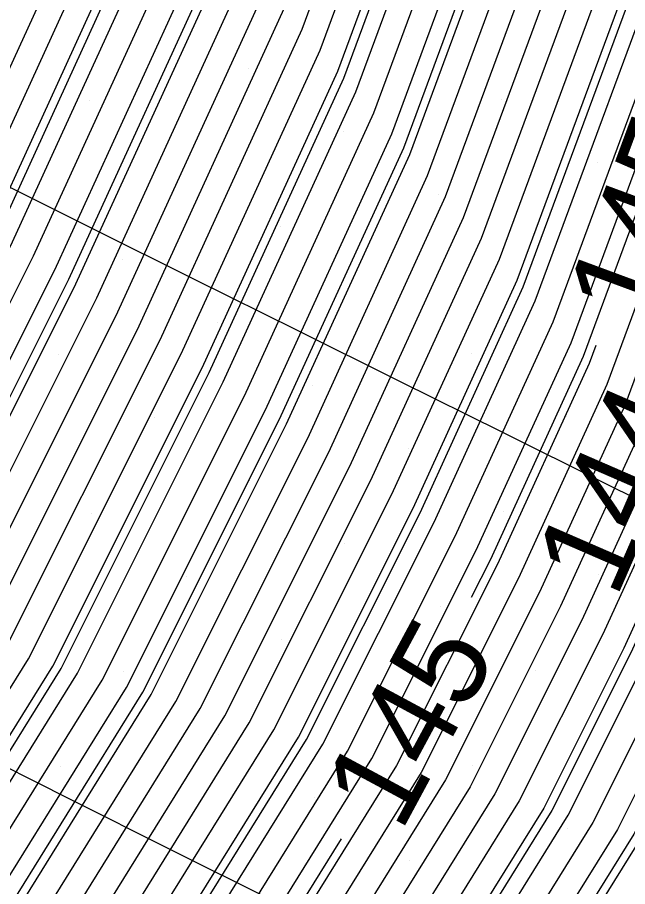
# Model space of a CAD drawing. Extents: x 2354170 to 2357230, y 866100 to 868290.
# Drawn here: x 2355639.56 to 2355652.9, y 867222.34 to 867241.34 of the extents above; entities that cross this region are included whole.
import ezdxf

# ---------------------------------------------------------------- set-up
doc = ezdxf.new("R2010")
doc.units = 0
for name, color, linetype in [('Default', 7, 'Continuous'), ('DTM Contours Major', 7, 'Continuous'), ('DTM Contours Major Text', 7, 'Continuous'), ('DTM Contours Minor', 7, 'Continuous'), ('Scratch_Level_0', 7, 'Continuous'), ('Scratch_Level_4', 7, 'Continuous')]:
    doc.layers.add(name, color=color, linetype=linetype)

msp = doc.modelspace()

# ---------------------------------------------------------------- linework, layer by layer
at = {"layer": 'Default'}
for points in [[(2355637.117, 867228.092), (2355640.835, 867235.517), (2355644.217, 867242.91), (2355649.629, 867257.546), (2355650.233, 867258.745), (2355651.382, 867261.316), (2355651.002, 867263.174), (2355651.656, 867267.643), (2355650.323, 867272.93), (2355649.658, 867274.265), (2355642.538, 867279.687), (2355641.174, 867281.209), (2355639.979, 867281.969), (2355635.184, 867284.809), (2355629.979, 867287.785), (2355625.907, 867290.014), (2355619.979, 867293.478), (2355612.624, 867297.368), (2355609.978, 867298.759), (2355607.551, 867300.014), (2355606.734, 867300.432)], [(2355664.252, 867299.646), (2355669.19, 867292.045), (2355669.779, 867290.38), (2355669.781, 867289.718), (2355669.729, 867288.439), (2355671.03, 867273.796), (2355670.866, 867272.697), (2355669.217, 867263.411), (2355669.04, 867262.672), (2355668.947, 867262.409), (2355667.291, 867253.485), (2355659.812, 867239.56), (2355655.983, 867229.205), (2355654.666, 867226.325), (2355653.217, 867223.432), (2355650, 867218.256), (2355644.808, 867208.501), (2355644.09, 867207.212)], [(2355634.97, 867228.713), (2355638.991, 867236.742), (2355642.648, 867244.737), (2355646.794, 867255.949), (2355647.681, 867257.71), (2355649.367, 867261.483), (2355648.809, 867264.212), (2355649.181, 867266.751), (2355648.424, 867269.754), (2355647.364, 867271.881), (2355640.809, 867276.873), (2355639.14, 867277.343), (2355634.423, 867280.014), (2355629.979, 867282.555), (2355624.364, 867285.629), (2355620.389, 867287.584), (2355615.92, 867290.014), (2355609.978, 867293.137), (2355603.512, 867296.48), (2355600.794, 867297.554)], [(2355630.8, 867214.83), (2355630.87, 867214.956), (2355630.974, 867215.152), (2355638.727, 867227.626), (2355642.218, 867234.597), (2355645.394, 867241.539), (2355651.755, 867258.743), (2355652.147, 867259.521), (2355652.893, 867261.19), (2355652.646, 867262.396), (2355653.513, 867268.313), (2355651.748, 867275.311), (2355651.378, 867276.053), (2355647.425, 867279.063), (2355643.457, 867283.492), (2355639.979, 867285.702), (2355632.699, 867290.014), (2355629.979, 867291.688), (2355625.631, 867294.361), (2355624.403, 867295.079)], [(2355630.909, 867202.515), (2355635.864, 867208.767), (2355637.581, 867211.848), (2355640.135, 867216.646), (2355645.703, 867225.607), (2355648.212, 867230.614), (2355650.492, 867235.601), (2355657.12, 867253.525), (2355659.718, 867258.362), (2355660.355, 867261.795), (2355661.226, 867267.946), (2355661.771, 867271.081), (2355660.529, 867276.273), (2355659.886, 867283.691), (2355654.972, 867290.072), (2355653.315, 867292.693)], [(2355629.304, 867203.363), (2355634.695, 867210.166), (2355636.032, 867212.565), (2355638.021, 867216.302), (2355644.093, 867226.073), (2355646.829, 867231.533), (2355649.316, 867236.971), (2355656.543, 867256.517), (2355658.095, 867259.407), (2355658.476, 867261.458), (2355659.547, 867269.028), (2355659.8, 867270.483), (2355658.259, 867276.925), (2355657.825, 867281.939), (2355651.591, 867290.033), (2355650.974, 867291.009), (2355649.979, 867291.859), (2355649.088, 867292.479)], [(2355627.699, 867204.212), (2355633.527, 867211.565), (2355634.483, 867213.282), (2355635.907, 867215.957), (2355642.483, 867226.539), (2355645.445, 867232.453), (2355648.139, 867238.342), (2355655.966, 867259.51), (2355656.472, 867260.452), (2355656.596, 867261.121), (2355657.571, 867268.008), (2355657.845, 867269.875), (2355657.591, 867270.881), (2355655.989, 867277.577), (2355655.763, 867280.186), (2355651.133, 867286.198), (2355648.784, 867288.819), (2355646.904, 867290.014), (2355644.399, 867291.726)], [(2355625.559, 867205.343), (2355631.968, 867213.431), (2355632.418, 867214.239), (2355633.088, 867215.497), (2355640.337, 867227.16), (2355643.601, 867233.678), (2355646.57, 867240.169), (2355653.881, 867259.94), (2355654.061, 867260.298), (2355654.404, 867261.064), (2355654.29, 867261.618), (2355655.369, 867268.982), (2355653.172, 867277.693), (2355653.099, 867277.841), (2355652.312, 867278.44), (2355645.74, 867285.775), (2355639.979, 867289.435), (2355639.001, 867290.014), (2355638.239, 867290.483)], [(2355589.978, 867185.259), (2355594.026, 867184.061), (2355599.978, 867182.919), (2355608.894, 867184.159), (2355618.455, 867183.83), (2355624.115, 867186.127), (2355626.81, 867187.397), (2355630.313, 867190.655), (2355632.239, 867193.529), (2355636.795, 867199.404), (2355640.15, 867203.636), (2355643.259, 867209.218), (2355647.886, 867217.911), (2355651.607, 867223.898), (2355653.283, 867227.244), (2355654.807, 867230.576), (2355659.235, 867242.552), (2355665.668, 867254.53), (2355667.246, 867263.033), (2355667.38, 867263.979), (2355668.997, 867273.275), (2355668.853, 867273.881), (2355667.445, 867290.118)], [(2355668.963, 867289.068), (2355670.333, 867273.647), (2355670.275, 867273.258), (2355668.5, 867263.266), (2355668.499, 867263.258), (2355668.499, 867263.258), (2355666.75, 867253.833), (2355659.62, 867240.557), (2355655.591, 867229.662), (2355654.205, 867226.631), (2355652.68, 867223.587), (2355649.295, 867218.141), (2355644.291, 867208.74), (2355640.929, 867202.703), (2355637.865, 867198.838), (2355633.704, 867193.473), (2355631.319, 867189.914), (2355626.981, 867185.879), (2355624.936, 867184.916), (2355618.43, 867182.275), (2355611.395, 867182.517), (2355599.978, 867180.929), (2355592.357, 867182.391)], [(2355666.071, 867288.949), (2355667.339, 867274.316), (2355667.684, 867272.876), (2355666.261, 867264.7), (2355665.993, 867262.808), (2355664.586, 867255.226), (2355658.851, 867244.547), (2355654.022, 867231.489), (2355652.361, 867227.857), (2355650.533, 867224.209), (2355646.477, 867217.681), (2355642.227, 867209.696), (2355639.37, 867204.569), (2355635.725, 867199.969), (2355630.774, 867193.585), (2355629.307, 867191.396), (2355626.639, 867188.915), (2355623.293, 867187.339), (2355618.48, 867185.385), (2355606.394, 867185.801), (2355599.978, 867184.909), (2355595.696, 867185.73), (2355589.978, 867187.423)], [(2355665.384, 867288.365), (2355666.583, 867274.533), (2355667.027, 867272.677), (2355665.701, 867265.061), (2355665.367, 867262.695), (2355664.046, 867255.575), (2355658.658, 867245.545), (2355653.63, 867231.946), (2355651.9, 867228.163), (2355649.997, 867224.364), (2355645.772, 867217.566), (2355641.71, 867209.935), (2355638.981, 867205.036), (2355635.19, 867200.252), (2355630.041, 867193.613), (2355628.804, 867191.767), (2355626.553, 867189.674), (2355622.882, 867187.944), (2355618.492, 867186.162), (2355605.143, 867186.622), (2355599.978, 867185.903), (2355596.53, 867186.565), (2355589.978, 867188.505)], [(2355664.009, 867287.197), (2355665.069, 867274.968), (2355665.713, 867272.278), (2355664.583, 867265.782), (2355664.114, 867262.47), (2355662.964, 867256.272), (2355658.274, 867247.54), (2355652.846, 867232.86), (2355650.978, 867228.776), (2355648.923, 867224.675), (2355644.363, 867217.336), (2355640.678, 867210.414), (2355638.202, 867205.968), (2355634.12, 867200.818), (2355628.576, 867193.67), (2355627.797, 867192.508), (2355626.382, 867191.192), (2355622.061, 867189.156), (2355618.517, 867187.717), (2355602.643, 867188.264), (2355599.978, 867187.893), (2355598.2, 867188.234), (2355592.192, 867190.013)], [(2355663.322, 867286.612), (2355664.313, 867275.186), (2355665.056, 867272.078), (2355664.023, 867266.143), (2355663.487, 867262.358), (2355662.423, 867256.62), (2355658.081, 867248.537), (2355652.453, 867233.317), (2355650.517, 867229.082), (2355648.387, 867224.83), (2355643.658, 867217.221), (2355640.162, 867210.653), (2355637.812, 867206.435), (2355633.585, 867201.101), (2355627.843, 867193.698), (2355627.294, 867192.879), (2355626.297, 867191.951), (2355621.65, 867189.761), (2355618.529, 867188.494), (2355601.392, 867189.085), (2355599.978, 867188.888), (2355599.035, 867189.069), (2355595.846, 867190.013), (2355589.978, 867191.708)], [(2355626.288, 867193.62), (2355626.378, 867193.754), (2355632.515, 867201.666), (2355637.033, 867207.368), (2355639.129, 867211.131), (2355642.249, 867216.991), (2355647.313, 867225.141), (2355649.595, 867229.695), (2355651.669, 867234.23), (2355657.697, 867250.532), (2355661.341, 867257.317), (2355662.234, 867262.133), (2355662.904, 867266.864), (2355663.742, 867271.68), (2355662.799, 867275.62), (2355661.948, 867285.444)], [(2355625.024, 867205.626), (2355631.579, 867213.897), (2355631.902, 867214.478), (2355632.383, 867215.382), (2355639.8, 867227.315), (2355643.14, 867233.985), (2355646.178, 867240.626), (2355653.172, 867259.541), (2355653.423, 867260.039), (2355653.9, 867261.106), (2355653.742, 867261.878), (2355654.751, 867268.759), (2355652.698, 867276.899), (2355652.525, 867277.245), (2355650.683, 867278.648), (2355644.979, 867285.014)], [(2355631.979, 867201.949), (2355636.643, 867207.834), (2355638.613, 867211.37), (2355641.544, 867216.876), (2355646.777, 867225.296), (2355649.134, 867230.001), (2355651.277, 867234.687), (2355657.505, 867251.53), (2355660.8, 867257.665), (2355661.608, 867262.02), (2355662.345, 867267.225), (2355663.085, 867271.48), (2355662.042, 867275.838), (2355661.26, 867284.86)], [(2355631.444, 867202.232), (2355636.254, 867208.3), (2355638.097, 867211.609), (2355640.839, 867216.761), (2355646.24, 867225.451), (2355648.673, 867230.308), (2355650.885, 867235.144), (2355657.312, 867252.527), (2355660.259, 867258.013), (2355660.982, 867261.908), (2355661.785, 867267.585), (2355662.428, 867271.281), (2355661.286, 867276.055), (2355660.573, 867284.276)], [(2355630.374, 867202.798), (2355635.475, 867209.233), (2355637.064, 867212.087), (2355639.43, 867216.531), (2355645.167, 867225.762), (2355647.751, 867230.921), (2355650.1, 867236.058), (2355656.928, 867254.522), (2355659.177, 867258.71), (2355659.729, 867261.683), (2355660.666, 867268.307), (2355661.114, 867270.882), (2355659.772, 867276.49), (2355659.199, 867283.107)], [(2355629.839, 867203.08), (2355635.085, 867209.7), (2355636.548, 867212.326), (2355638.725, 867216.417), (2355644.63, 867225.917), (2355647.29, 867231.227), (2355649.708, 867236.514), (2355656.736, 867255.52), (2355658.636, 867259.058), (2355659.102, 867261.57), (2355660.107, 867268.667), (2355660.457, 867270.682), (2355659.016, 867276.707), (2355658.512, 867282.523)], [(2355628.769, 867203.646), (2355634.306, 867210.632), (2355635.516, 867212.804), (2355637.316, 867216.187), (2355643.557, 867226.228), (2355646.368, 867231.84), (2355648.923, 867237.428), (2355656.351, 867257.515), (2355657.554, 867259.755), (2355657.849, 867261.345), (2355658.988, 867269.388), (2355659.143, 867270.283), (2355657.502, 867277.142), (2355657.137, 867281.355)], [(2355628.234, 867203.929), (2355633.916, 867211.099), (2355634.999, 867213.043), (2355636.611, 867216.072), (2355643.02, 867226.383), (2355645.907, 867232.146), (2355648.531, 867237.885), (2355656.159, 867258.512), (2355657.013, 867260.103), (2355657.223, 867261.233), (2355658.428, 867269.749), (2355658.486, 867270.084), (2355656.746, 867277.36), (2355656.45, 867280.77)], [(2355633.896, 867229.024), (2355638.069, 867237.355), (2355641.864, 867245.651), (2355645.377, 867255.151), (2355646.405, 867257.192), (2355648.36, 867261.567), (2355647.713, 867264.731), (2355647.944, 867266.305), (2355647.474, 867268.166), (2355646.217, 867270.69), (2355641.492, 867274.288), (2355638.45, 867275.143), (2355630.005, 867279.926)], [(2355634.433, 867228.869), (2355638.53, 867237.049), (2355642.256, 867245.194), (2355646.085, 867255.55), (2355647.043, 867257.451), (2355648.863, 867261.525), (2355648.261, 867264.471), (2355648.562, 867266.528), (2355647.949, 867268.96), (2355646.79, 867271.286), (2355641.151, 867275.58), (2355638.795, 867276.243), (2355632.137, 867280.014)], [(2355635.507, 867228.558), (2355639.452, 867236.436), (2355643.04, 867244.28), (2355647.503, 867256.348), (2355648.319, 867257.968), (2355649.871, 867261.441), (2355649.357, 867263.953), (2355649.8, 867266.974), (2355648.899, 867270.548), (2355647.937, 867272.477), (2355640.467, 867278.166), (2355639.486, 867278.442), (2355636.71, 867280.014)], [(2355636.58, 867228.247), (2355640.374, 867235.823), (2355643.825, 867243.367), (2355648.92, 867257.147), (2355649.595, 867258.486), (2355650.878, 867261.358), (2355650.453, 867263.434), (2355651.038, 867267.42), (2355649.848, 867272.136), (2355649.084, 867273.669), (2355640.909, 867279.895)], [(2355627.164, 867204.495), (2355633.137, 867212.032), (2355633.967, 867213.522), (2355635.202, 867215.842), (2355641.947, 867226.694), (2355644.984, 867232.759), (2355647.747, 867238.799), (2355655.774, 867260.507), (2355655.931, 867260.8), (2355655.97, 867261.008), (2355656.273, 867263.149), (2355657.226, 867269.651), (2355656.342, 867273.155), (2355655.232, 867277.794), (2355655.076, 867279.602)], [(2355669.108, 867279.444), (2355669.609, 867273.664), (2355669.654, 867273.475), (2355667.939, 867263.618), (2355667.872, 867263.145), (2355666.209, 867254.181), (2355659.427, 867241.555), (2355655.199, 867230.119), (2355653.744, 867226.937), (2355652.143, 867223.742), (2355648.591, 867218.026), (2355643.775, 867208.979), (2355640.539, 867203.17), (2355637.33, 867199.121), (2355632.972, 867193.501), (2355630.816, 867190.284), (2355626.895, 867186.638), (2355624.526, 867185.521), (2355618.443, 867183.052), (2355610.145, 867183.338), (2355599.978, 867181.924), (2355593.192, 867183.226), (2355589.978, 867184.177)], [(2355636.043, 867228.403), (2355639.913, 867236.129), (2355643.432, 867243.824), (2355648.211, 867256.747), (2355648.957, 867258.227), (2355650.374, 867261.4), (2355649.905, 867263.693), (2355650.419, 867267.197), (2355649.373, 867271.342), (2355648.511, 867273.073), (2355640.125, 867279.459)], [(2355637.653, 867227.937), (2355641.296, 867235.21), (2355644.609, 867242.453), (2355650.337, 867257.945), (2355650.871, 867259.004), (2355651.885, 867261.274), (2355651.55, 867262.915), (2355652.275, 867267.866), (2355650.798, 867273.724), (2355650.231, 867274.861), (2355644.167, 867279.479)], [(2355638.19, 867227.781), (2355641.757, 867234.904), (2355645.001, 867241.996), (2355651.046, 867258.344), (2355651.509, 867259.262), (2355652.389, 867261.232), (2355652.098, 867262.656), (2355652.894, 867268.09), (2355651.273, 867274.518), (2355650.805, 867275.457), (2355645.796, 867279.271)], [(2355626.629, 867204.777), (2355632.747, 867212.498), (2355633.451, 867213.761), (2355634.497, 867215.727), (2355641.41, 867226.849), (2355644.523, 867233.065), (2355647.355, 867239.255), (2355655.298, 867260.738), (2355655.337, 867260.815), (2355655.411, 867260.98), (2355655.387, 867261.1), (2355656.607, 867269.428), (2355655.093, 867275.43), (2355654.476, 867278.012), (2355654.389, 867279.018)], [(2355624.488, 867205.909), (2355631.189, 867214.364), (2355631.386, 867214.717), (2355631.679, 867215.267), (2355639.263, 867227.471), (2355642.679, 867234.291), (2355645.786, 867241.083), (2355652.464, 867259.142), (2355652.785, 867259.78), (2355653.396, 867261.148), (2355653.194, 867262.137), (2355654.132, 867268.536), (2355652.223, 867276.105), (2355651.952, 867276.649), (2355649.054, 867278.855)], [(2355626.094, 867205.06), (2355632.358, 867212.965), (2355632.935, 867214), (2355633.793, 867215.612), (2355640.873, 867227.005), (2355644.062, 867233.372), (2355646.962, 867239.712), (2355654.59, 867260.339), (2355654.699, 867260.556), (2355654.907, 867261.022), (2355654.838, 867261.359), (2355655.988, 867269.205), (2355653.844, 867277.705), (2355653.719, 867278.229), (2355653.701, 867278.433), (2355653.339, 867278.904)], [(2355668.328, 867273.006), (2355666.82, 867264.34), (2355666.62, 867262.92), (2355665.127, 867254.878), (2355659.043, 867243.55), (2355654.414, 867231.033), (2355652.822, 867227.55), (2355651.07, 867224.053), (2355647.181, 867217.796), (2355642.743, 867209.457), (2355639.76, 867204.103), (2355636.26, 867199.686), (2355631.506, 867193.557), (2355629.81, 867191.026), (2355626.724, 867188.156), (2355623.704, 867186.733), (2355623.045, 867186.465)], [(2355652.208, 867234.171), (2355652.061, 867233.773), (2355650.056, 867229.389), (2355647.85, 867224.985), (2355642.953, 867217.106), (2355639.645, 867210.892), (2355637.422, 867206.901), (2355633.05, 867201.383), (2355627.11, 867193.726), (2355626.791, 867193.25), (2355626.212, 867192.71), (2355621.239, 867190.367), (2355618.541, 867189.272), (2355600.142, 867189.905), (2355599.978, 867189.883), (2355599.869, 867189.904), (2355599.501, 867190.013), (2355589.978, 867192.764), (2355585.99, 867194.001), (2355579.978, 867195.741), (2355577.112, 867196.702)], [(2355651.388, 867228.367), (2355649.46, 867224.519), (2355645.067, 867217.451), (2355641.194, 867210.174), (2355638.591, 867205.502), (2355634.655, 867200.535), (2355629.308, 867193.641), (2355628.301, 867192.138), (2355626.468, 867190.433), (2355622.472, 867188.55), (2355618.504, 867186.94), (2355603.893, 867187.443), (2355599.978, 867186.898), (2355597.365, 867187.4), (2355589.978, 867189.586), (2355588.497, 867190.013), (2355579.978, 867192.478), (2355576.269, 867193.722), (2355573.854, 867194.132)]]:
    msp.add_lwpolyline(points, dxfattribs=at)
at = {"layer": 'DTM Contours Major'}
for points in [[(2355633.251, 867312.351), (2355636.835, 867310.014), (2355638.777, 867308.812), (2355639.979, 867308.055), (2355644.585, 867304.62), (2355649.979, 867300.505), (2355650.243, 867300.278), (2355650.502, 867300.014), (2355655.611, 867295.646), (2355659.105, 867290.119), (2355662.406, 867285.834), (2355663.304, 867275.475), (2355664.18, 867271.813), (2355663.277, 867266.624), (2355662.652, 867262.208), (2355661.701, 867257.084), (2355657.825, 867249.867), (2355651.93, 867233.926), (2355649.902, 867229.491), (2355649.484, 867228.657)], [(2355630.8, 867214.83), (2355630.87, 867214.956), (2355630.974, 867215.152), (2355638.727, 867227.626), (2355642.218, 867234.597), (2355645.394, 867241.539), (2355651.755, 867258.743), (2355652.147, 867259.521), (2355652.893, 867261.19), (2355652.646, 867262.396), (2355653.513, 867268.313), (2355651.748, 867275.311), (2355651.378, 867276.053), (2355647.425, 867279.063), (2355643.457, 867283.492), (2355639.979, 867285.702), (2355632.699, 867290.014), (2355629.979, 867291.688), (2355625.631, 867294.361), (2355624.403, 867295.079)], [(2355646.641, 867223.379), (2355642.718, 867217.068), (2355639.473, 867210.971), (2355637.293, 867207.057), (2355632.871, 867201.478), (2355626.866, 867193.735), (2355626.624, 867193.373), (2355626.183, 867192.963), (2355621.102, 867190.569), (2355618.546, 867189.531), (2355600.583, 867190.15), (2355599.978, 867190.2), (2355599.678, 867190.314), (2355589.978, 867193.116), (2355585.48, 867194.511), (2355579.978, 867196.103), (2355570.813, 867199.177), (2355569.978, 867199.319), (2355569.541, 867199.576), (2355568.339, 867200.013), (2355565.416, 867201.094)]]:
    msp.add_lwpolyline(points, dxfattribs=at)
at = {"layer": 'DTM Contours Minor'}
for points in [[(2355666.987, 867289.728), (2355668.348, 867274.026), (2355668.559, 867273.142), (2355667.007, 867264.219), (2355666.828, 867262.958), (2355665.308, 867254.762), (2355659.107, 867243.217), (2355654.545, 867230.88), (2355652.975, 867227.448), (2355651.249, 867224.001), (2355647.416, 867217.834), (2355642.915, 867209.378), (2355639.89, 867203.947), (2355639.334, 867203.245)], [(2355669.474, 867288.649), (2355670.798, 867273.747), (2355670.669, 867272.884), (2355668.978, 867263.36), (2355668.86, 867262.867), (2355668.798, 867262.692), (2355667.111, 867253.601), (2355659.748, 867239.892), (2355655.853, 867229.357), (2355654.512, 867226.427), (2355653.038, 867223.484), (2355650.335, 867219.135)], [(2355664.696, 867287.781), (2355665.826, 867274.751), (2355666.37, 867272.477), (2355665.142, 867265.422), (2355664.74, 867262.583), (2355663.505, 867255.923), (2355658.466, 867246.542), (2355653.238, 867232.403), (2355651.439, 867228.469), (2355649.46, 867224.519), (2355645.067, 867217.451), (2355641.194, 867210.174), (2355638.591, 867205.502), (2355634.655, 867200.535), (2355629.308, 867193.641), (2355628.301, 867192.138), (2355626.468, 867190.433), (2355622.472, 867188.55), (2355618.504, 867186.94), (2355603.893, 867187.443), (2355599.978, 867186.898), (2355597.365, 867187.4), (2355591.156, 867189.238)], [(2355625.737, 867205.249), (2355632.098, 867213.275), (2355632.59, 867214.159), (2355633.323, 867215.535), (2355640.515, 867227.108), (2355643.755, 867233.576), (2355646.701, 867240.017), (2355654.117, 867260.073), (2355654.274, 867260.384), (2355654.571, 867261.05), (2355654.473, 867261.532), (2355655.576, 867269.056), (2355653.331, 867277.958), (2355653.29, 867278.039), (2355652.855, 867278.37), (2355645.994, 867286.029)], [(2355631.088, 867202.421), (2355635.994, 867208.611), (2355637.753, 867211.768), (2355640.369, 867216.685), (2355645.882, 867225.555), (2355648.365, 867230.512), (2355650.623, 867235.448), (2355657.184, 867253.192), (2355659.898, 867258.246), (2355660.564, 867261.833), (2355661.412, 867267.826), (2355661.99, 867271.148), (2355660.781, 867276.2), (2355660.115, 867283.886)], [(2355629.304, 867203.363), (2355634.695, 867210.166), (2355636.032, 867212.565), (2355638.021, 867216.302), (2355644.093, 867226.073), (2355646.829, 867231.533), (2355649.316, 867236.971), (2355656.543, 867256.517), (2355658.095, 867259.407), (2355658.476, 867261.458), (2355659.547, 867269.028), (2355659.8, 867270.483), (2355658.259, 867276.925), (2355657.825, 867281.939)], [(2355627.521, 867204.306), (2355633.397, 867211.721), (2355634.311, 867213.362), (2355635.672, 867215.918), (2355642.304, 867226.59), (2355645.292, 867232.555), (2355648.008, 867238.494), (2355655.902, 867259.842), (2355656.292, 867260.568), (2355656.388, 867261.083), (2355657.138, 867266.388), (2355657.638, 867269.8), (2355657.175, 867271.639), (2355655.737, 867277.65), (2355655.534, 867279.991)], [(2355635.149, 867228.662), (2355639.145, 867236.64), (2355642.779, 867244.585), (2355647.03, 867256.082), (2355647.893, 867257.796), (2355649.535, 867261.469), (2355648.992, 867264.125), (2355649.387, 867266.825), (2355648.582, 867270.019), (2355647.555, 867272.08), (2355640.695, 867277.304), (2355639.256, 867277.709), (2355635.186, 867280.014)], [(2355636.938, 867228.144), (2355640.682, 867235.619), (2355644.086, 867243.062), (2355649.393, 867257.413), (2355650.02, 867258.658), (2355651.214, 867261.33), (2355650.819, 867263.261), (2355651.45, 867267.569), (2355650.165, 867272.665), (2355649.467, 867274.066), (2355641.995, 867279.757)]]:
    msp.add_lwpolyline(points, dxfattribs=at)
at = {"layer": 'Scratch_Level_0'}
for p, q in [((2355648.07, 867240.93), (2355648.07, 867240.93)), ((2355644.606, 867240.224), (2355644.606, 867240.224)), ((2355641.141, 867239.519), (2355641.141, 867239.519)), ((2355650.155, 867239.551), (2355650.155, 867239.551)), ((2355646.691, 867238.845), (2355646.691, 867238.845)), ((2355643.226, 867238.139), (2355643.226, 867238.139)), ((2355652.24, 867238.171), (2355652.24, 867238.171)), ((2355639.762, 867237.434), (2355639.762, 867237.434)), ((2355648.776, 867237.466), (2355648.776, 867237.466)), ((2355645.311, 867236.76), (2355645.311, 867236.76)), ((2355641.847, 867236.054), (2355641.847, 867236.054)), ((2355650.861, 867236.086), (2355650.861, 867236.086)), ((2355647.396, 867235.381), (2355647.396, 867235.381)), ((2355643.932, 867234.675), (2355643.932, 867234.675)), ((2355640.468, 867233.97), (2355640.468, 867233.97)), ((2355649.481, 867234.001), (2355649.481, 867234.001)), ((2355646.017, 867233.296), (2355646.017, 867233.296)), ((2355642.552, 867232.59), (2355642.552, 867232.59)), ((2355651.566, 867232.622), (2355651.566, 867232.622)), ((2355648.102, 867231.916), (2355648.102, 867231.916)), ((2355644.637, 867231.211), (2355644.637, 867231.211)), ((2355641.173, 867230.505), (2355641.173, 867230.505)), ((2355650.187, 867230.537), (2355650.187, 867230.537)), ((2355646.722, 867229.831), (2355646.722, 867229.831)), ((2355643.258, 867229.126), (2355643.258, 867229.126)), ((2355652.272, 867229.157), (2355652.272, 867229.157)), ((2355639.794, 867228.42), (2355639.794, 867228.42)), ((2355648.807, 867228.452), (2355648.807, 867228.452)), ((2355645.343, 867227.746), (2355645.343, 867227.746)), ((2355650.892, 867227.072), (2355650.892, 867227.072)), ((2355641.879, 867227.041), (2355641.879, 867227.041)), ((2355647.428, 867226.367), (2355647.428, 867226.367)), ((2355643.964, 867225.661), (2355643.964, 867225.661)), ((2355649.513, 867224.987), (2355649.513, 867224.987)), ((2355640.499, 867224.956), (2355640.499, 867224.956)), ((2355646.049, 867224.282), (2355646.049, 867224.282)), ((2355642.584, 867223.576), (2355642.584, 867223.576)), ((2355651.598, 867223.608), (2355651.598, 867223.608)), ((2355648.134, 867222.902), (2355648.134, 867222.902))]:
    msp.add_line(p, q, dxfattribs=at)
at = {"layer": 'Scratch_Level_4'}
for points in [[(2355632.252, 867241.195), (2355634.488, 867240.078), (2355636.724, 867238.961), (2355638.961, 867237.844), (2355641.198, 867236.729), (2355643.436, 867235.615), (2355645.675, 867234.501), (2355647.913, 867233.389), (2355650.153, 867232.278), (2355652.392, 867231.167), (2355654.632, 867230.056), (2355656.872, 867228.946), (2355659.111, 867227.834), (2355661.35, 867226.722), (2355663.588, 867225.609), (2355665.827, 867224.496), (2355668.065, 867223.383), (2355670.303, 867222.269), (2355672.541, 867221.155), (2355674.779, 867220.04), (2355677.016, 867218.923), (2355679.252, 867217.806), (2355681.488, 867216.688), (2355683.723, 867215.569)], [(2355627.317, 867231.065), (2355629.541, 867229.924), (2355631.766, 867228.784), (2355633.994, 867227.649), (2355636.222, 867226.516), (2355638.453, 867225.388), (2355640.686, 867224.263), (2355642.92, 867223.142), (2355645.156, 867222.025), (2355647.394, 867220.911), (2355649.633, 867219.799), (2355651.874, 867218.691), (2355654.115, 867217.583), (2355656.359, 867216.48), (2355658.602, 867215.377), (2355660.846, 867214.275), (2355663.09, 867213.173), (2355665.335, 867212.073), (2355667.579, 867210.971), (2355669.823, 867209.869), (2355672.067, 867208.767), (2355674.31, 867207.664)]]:
    msp.add_lwpolyline(points, dxfattribs=at)

# ---------------------------------------------------------------- texts
at = {"layer": 'Default'}
for s, rotation, p in [('145', 69.7071, (2355653.397, 867234.504)), ('144', 66.4971, (2355652.649, 867228.608))]:
    msp.add_text(s, height=2, rotation=rotation, dxfattribs=at).set_placement(p)
at = {"layer": 'DTM Contours Major Text'}
msp.add_text('145', height=2, rotation=61.6855, dxfattribs=at).set_placement((2355647.942, 867223.497))

doc.saveas('drawing.dxf')
